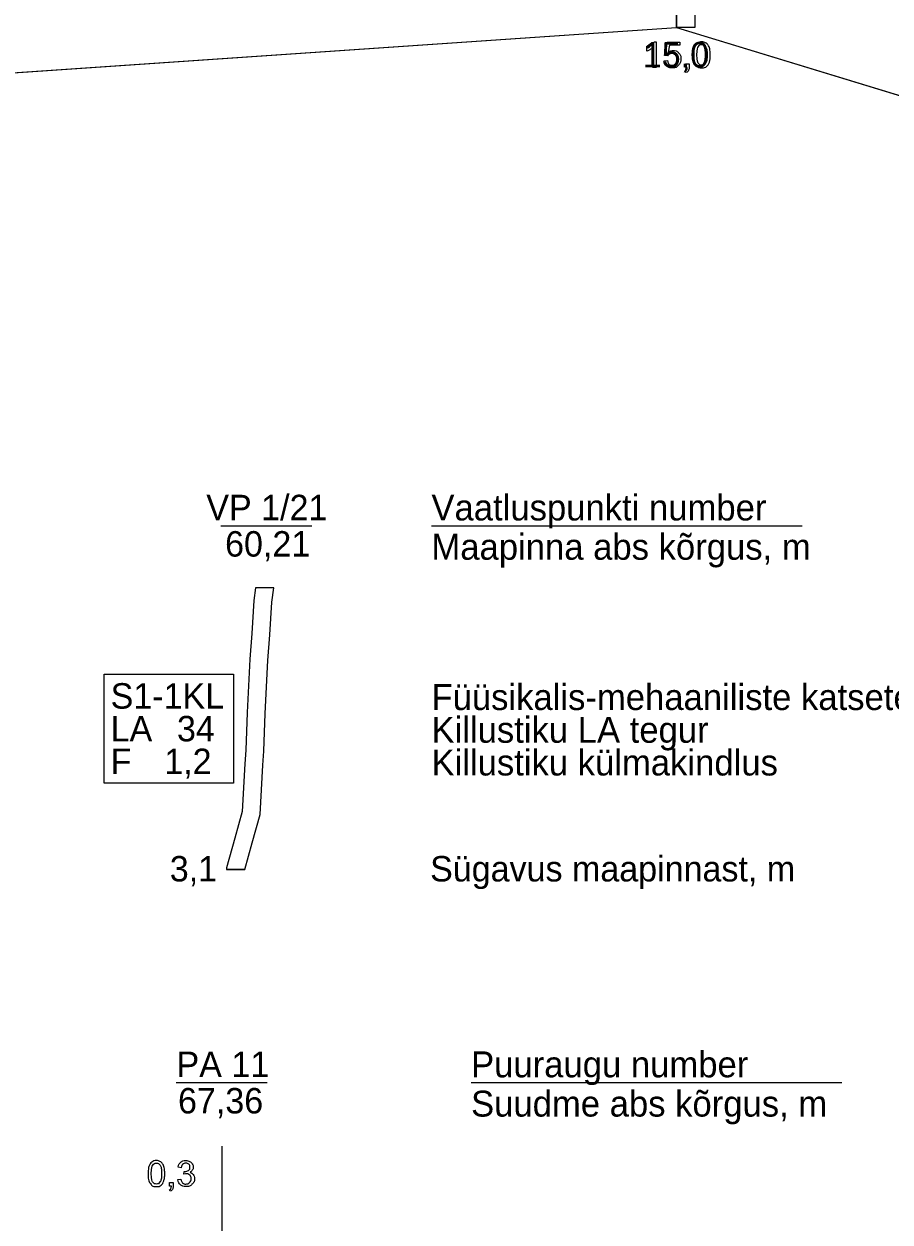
# Model space of a CAD drawing. Extents: x 532503 to 539665, y 6557663 to 6561526.
# Drawn here: x 539175.2 to 539365.8, y 6559929.8 to 6560193.4 of the extents above; entities that cross this region are included whole.
import ezdxf

# ---------------------------------------------------------------- set-up
doc = ezdxf.new("R2010")
doc.units = 0
for name, color, linetype in [('GEOLPUNKT', 7, 'Continuous'), ('Proovid', 7, 'Continuous'), ('Täide', 7, 'Continuous'), ('VORMISTUS', 7, 'Continuous')]:
    doc.layers.add(name, color=color, linetype=linetype)

msp = doc.modelspace()

# ---------------------------------------------------------------- linework, layer by layer
at = {"layer": 'GEOLPUNKT'}
for p, q in [((539318.84, 6560492.67), (539318.84, 6560192.67)), ((539218.56, 6560083.05), (539238.56, 6560083.05)), ((539208.74, 6559960.53), (539228.74, 6559960.53)), ((539218.74, 6559946.53), (539218.74, 6559782.53))]:
    msp.add_line(p, q, dxfattribs=at)
for points in [[(539313.89, 6560189.49), (539314.33, 6560189.49), (539314.33, 6560183.87)], [(539316.86, 6560186.44), (539316.22, 6560186.52), (539316.76, 6560189.4), (539319.54, 6560189.4), (539319.54, 6560188.74), (539317.31, 6560188.74), (539317.01, 6560187.24)], [(539312.27, 6560187.42), (539312.27, 6560188.09)], [(539314.33, 6560183.87), (539313.65, 6560183.87), (539313.65, 6560188.25)], [(539316.1, 6560185.34), (539316.82, 6560185.4)], [(539320.82, 6560183.87), (539320.82, 6560184.65), (539321.6, 6560184.65), (539321.6, 6560183.87)], [(539321.21, 6560183.87), (539320.82, 6560183.87)], [(539320.96, 6560182.76), (539320.77, 6560183.05)]]:
    msp.add_lwpolyline(points, dxfattribs=at)
for points in [[(539312.27, 6560188.09), (539312.85, 6560188.36), (539313.28, 6560188.74), (539313.71, 6560189.13), (539313.89, 6560189.49)], [(539322.62, 6560186.63), (539322.62, 6560187.62), (539322.82, 6560188.23), (539323.03, 6560188.84), (539323.43, 6560189.16), (539323.83, 6560189.49), (539324.44, 6560189.49), (539324.89, 6560189.49), (539325.23, 6560189.31), (539325.57, 6560189.13), (539325.79, 6560188.79), (539326.02, 6560188.45), (539326.14, 6560187.95), (539326.27, 6560187.46), (539326.27, 6560186.63), (539326.27, 6560185.65), (539326.06, 6560185.04), (539325.86, 6560184.43), (539325.46, 6560184.11), (539325.06, 6560183.78), (539324.44, 6560183.78), (539323.63, 6560183.78), (539323.17, 6560184.35), (539322.62, 6560185.06), (539322.62, 6560186.63)], [(539323.33, 6560186.63), (539323.33, 6560185.25), (539323.65, 6560184.8), (539323.97, 6560184.34), (539324.44, 6560184.34), (539324.91, 6560184.34), (539325.24, 6560184.8), (539325.56, 6560185.25), (539325.56, 6560186.63), (539325.56, 6560188.01), (539325.24, 6560188.47), (539324.92, 6560188.92), (539324.43, 6560188.92), (539323.96, 6560188.92), (539323.68, 6560188.52), (539323.33, 6560188.01), (539323.33, 6560186.63)], [(539313.65, 6560188.25), (539313.4, 6560188.01), (539312.99, 6560187.78), (539312.59, 6560187.54), (539312.27, 6560187.42)], [(539317.01, 6560187.24), (539317.51, 6560187.59), (539318.07, 6560187.59), (539318.8, 6560187.59), (539319.31, 6560187.08), (539319.81, 6560186.57), (539319.81, 6560185.77), (539319.81, 6560185.01), (539319.37, 6560184.46), (539318.83, 6560183.78), (539317.9, 6560183.78), (539317.13, 6560183.78), (539316.65, 6560184.2), (539316.16, 6560184.63), (539316.1, 6560185.34)], [(539316.82, 6560185.4), (539316.9, 6560184.87), (539317.19, 6560184.61), (539317.48, 6560184.34), (539317.89, 6560184.34), (539318.39, 6560184.34), (539318.74, 6560184.71), (539319.08, 6560185.09), (539319.08, 6560185.71), (539319.08, 6560186.3), (539318.75, 6560186.64), (539318.42, 6560186.98), (539317.88, 6560186.98), (539317.55, 6560186.98), (539317.28, 6560186.83), (539317.02, 6560186.68), (539316.86, 6560186.44)], [(539320.77, 6560183.05), (539320.99, 6560183.15), (539321.09, 6560183.34), (539321.19, 6560183.52), (539321.21, 6560183.87)], [(539321.6, 6560183.87), (539321.6, 6560183.44), (539321.45, 6560183.17), (539321.29, 6560182.91), (539320.96, 6560182.76)]]:
    msp.add_open_spline(points, degree=3, dxfattribs=at)
at = {"layer": 'Proovid'}
for p, q in [((539230.19, 6560069.4), (539226.16, 6560069.4)), ((539230.19, 6560069.4), (539226.16, 6560069.4)), ((539228.34, 6560041.76), (539228.91, 6560053.39)), ((539228.05, 6560033.44), (539228.34, 6560041.76)), ((539227.83, 6560030.38), (539228.05, 6560033.44)), ((539227.2, 6560019.52), (539227.83, 6560030.38)), ((539225.48, 6560013.25), (539227.2, 6560019.52)), ((539223.86, 6560007.4), (539225.48, 6560013.25)), ((539223.86, 6560007.4), (539219.78, 6560007.4)), ((539219.78, 6560007.4), (539223.86, 6560007.4))]:
    msp.add_line(p, q, dxfattribs=at)
for points in [[(539318.84, 6560234.67), (539322.84, 6560234.67), (539322.84, 6560192.67), (539318.84, 6560192.67)], [(539192.9, 6560050.4), (539221.32, 6560050.4), (539221.32, 6560026.4), (539192.9, 6560026.4)]]:
    msp.add_lwpolyline(points, close=True, dxfattribs=at)
for points in [[(539226.16, 6560069.4), (539225.79, 6560066.62), (539225.38, 6560059.3), (539224.93, 6560053.65), (539224.34, 6560041.93), (539224.06, 6560033.65), (539223.84, 6560030.64), (539223.23, 6560020.17), (539221.63, 6560014.31), (539219.82, 6560007.8), (539219.78, 6560007.4)], [(539228.91, 6560053.39), (539229.37, 6560059.03), (539229.77, 6560066.25), (539230.19, 6560069.4)], [(539209.83, 6559941.78), (539209.14, 6559941.9)], [(539210.43, 6559940.38), (539210.5, 6559940.99)], [(539207.27, 6559937.73), (539207.27, 6559938.51), (539208.05, 6559938.51), (539208.05, 6559937.73)], [(539209.07, 6559939.21), (539209.76, 6559939.3)], [(539207.41, 6559936.62), (539207.22, 6559936.91)], [(539207.66, 6559937.73), (539207.27, 6559937.73)]]:
    msp.add_lwpolyline(points, dxfattribs=at)
for points in [[(539202.55, 6559940.49), (539202.55, 6559941.48), (539202.75, 6559942.09), (539202.95, 6559942.7), (539203.36, 6559943.02), (539203.76, 6559943.35), (539204.37, 6559943.35), (539204.82, 6559943.35), (539205.16, 6559943.17), (539205.5, 6559942.99), (539205.72, 6559942.65), (539205.94, 6559942.3), (539206.07, 6559941.81), (539206.2, 6559941.32), (539206.2, 6559940.49), (539206.2, 6559939.51), (539205.99, 6559938.9), (539205.79, 6559938.29), (539205.39, 6559937.96), (539204.99, 6559937.63), (539204.37, 6559937.63), (539203.56, 6559937.63), (539203.1, 6559938.21), (539202.55, 6559938.91), (539202.55, 6559940.49)], [(539203.25, 6559940.49), (539203.25, 6559939.11), (539203.58, 6559938.65), (539203.9, 6559938.2), (539204.37, 6559938.2), (539204.84, 6559938.2), (539205.16, 6559938.66), (539205.49, 6559939.11), (539205.49, 6559940.49), (539205.49, 6559941.87), (539205.17, 6559942.33), (539204.84, 6559942.78), (539204.36, 6559942.78), (539203.89, 6559942.78), (539203.61, 6559942.38), (539203.25, 6559941.87), (539203.25, 6559940.49)], [(539209.14, 6559941.9), (539209.27, 6559942.59), (539209.71, 6559942.97), (539210.16, 6559943.35), (539210.83, 6559943.35), (539211.28, 6559943.35), (539211.67, 6559943.15), (539212.06, 6559942.96), (539212.26, 6559942.62), (539212.47, 6559942.28), (539212.47, 6559941.9), (539212.47, 6559941.53), (539212.27, 6559941.24), (539212.08, 6559940.94), (539211.69, 6559940.76), (539212.19, 6559940.65), (539212.46, 6559940.29), (539212.74, 6559939.93), (539212.74, 6559939.39), (539212.74, 6559938.65), (539212.2, 6559938.14), (539211.67, 6559937.63), (539210.85, 6559937.63), (539210.11, 6559937.63), (539209.63, 6559938.07), (539209.14, 6559938.51), (539209.07, 6559939.21)], [(539210.5, 6559940.99), (539210.57, 6559940.98), (539210.61, 6559940.98), (539211.05, 6559940.98), (539211.41, 6559941.21), (539211.76, 6559941.44), (539211.76, 6559941.91), (539211.76, 6559942.29), (539211.5, 6559942.54), (539211.24, 6559942.79), (539210.84, 6559942.79), (539210.44, 6559942.79), (539210.17, 6559942.53), (539209.9, 6559942.28), (539209.83, 6559941.78)], [(539209.76, 6559939.3), (539209.88, 6559938.72), (539210.16, 6559938.46), (539210.44, 6559938.2), (539210.86, 6559938.2), (539211.34, 6559938.2), (539211.68, 6559938.54), (539212.01, 6559938.87), (539212.01, 6559939.37), (539212.01, 6559939.85), (539211.7, 6559940.15), (539211.39, 6559940.46), (539210.91, 6559940.46), (539210.72, 6559940.46), (539210.43, 6559940.38)], [(539207.22, 6559936.91), (539207.44, 6559937.01), (539207.54, 6559937.19), (539207.64, 6559937.38), (539207.66, 6559937.73)], [(539208.05, 6559937.73), (539208.05, 6559937.3), (539207.9, 6559937.03), (539207.74, 6559936.76), (539207.41, 6559936.62)]]:
    msp.add_open_spline(points, degree=3, dxfattribs=at)
at = {"layer": 'Täide'}
for p, q in [((539157.84, 6560181.67), (539318.84, 6560192.67)), ((539318.84, 6560192.67), (539386.66, 6560172))]:
    msp.add_line(p, q, dxfattribs=at)
for points in [[(538934.54, 6560107.1), (538963.4, 6560107.67), (539157.84, 6560181.67), (539318.84, 6560192.67), (539413.69, 6560163.76), (539473.19, 6560116.77), (539523.29, 6559971.09), (539541.57, 6559948.85), (539569.62, 6559942.47), (539585.37, 6559942.47)], [(538934.54, 6560107.1), (538963.4, 6560107.67), (539157.84, 6560181.67), (539318.84, 6560192.67), (539413.69, 6560163.76), (539473.19, 6560116.77), (539522.82, 6559972.47)]]:
    msp.add_lwpolyline(points, dxfattribs=at)
at = {"layer": 'VORMISTUS'}
for p, q in [((539264.9, 6560083.04), (539346.5, 6560083.04)), ((539273.62, 6559960.51), (539355.22, 6559960.51))]:
    msp.add_line(p, q, dxfattribs=at)

# ---------------------------------------------------------------- texts
at = {"layer": 'GEOLPUNKT'}
for s, p in [('15,0', (539311.42, 6560183.87)), ('VP 1/21', (539215.36, 6560084.25)), ('60,21', (539219.49, 6560076.25)), ('PA 11', (539208.8, 6559961.73)), ('67,36', (539209.13, 6559953.73))]:
    msp.add_text(s, height=5.6, dxfattribs=at).set_placement(p)
at = {"layer": 'Proovid'}
for s, p in [('S1-1KL', (539194.3, 6560042.8)), ('LA', (539194.3, 6560035.6)), ('34', (539208.9, 6560035.6)), ('F', (539194.3, 6560028.4)), ('1,2', (539206.1, 6560028.4)), ('3,1', (539207.32, 6560004.77))]:
    msp.add_text(s, height=5.6, dxfattribs=at).set_placement(p)
at = {"layer": 'VORMISTUS'}
for s, height, p in [('Vaatluspunkti number', 5.7, (539264.9, 6560084.2)), ('Maapinna abs kõrgus, m', 5.7, (539264.9, 6560075.56)), ('Füüsikalis-mehaaniliste katsete proovi number', 5.7, (539264.9, 6560042.49)), ('Killustiku LA tegur', 5.7, (539264.9, 6560035.29)), ('Killustiku külmakindlus', 5.7, (539264.9, 6560028.09)), ('Sügavus maapinnast, m', 5.6, (539264.61, 6560004.77)), ('Puuraugu number', 5.7, (539273.62, 6559961.68)), ('Suudme abs kõrgus, m', 5.7, (539273.62, 6559953.04))]:
    msp.add_text(s, height=height, dxfattribs=at).set_placement(p)

doc.saveas('drawing.dxf')
